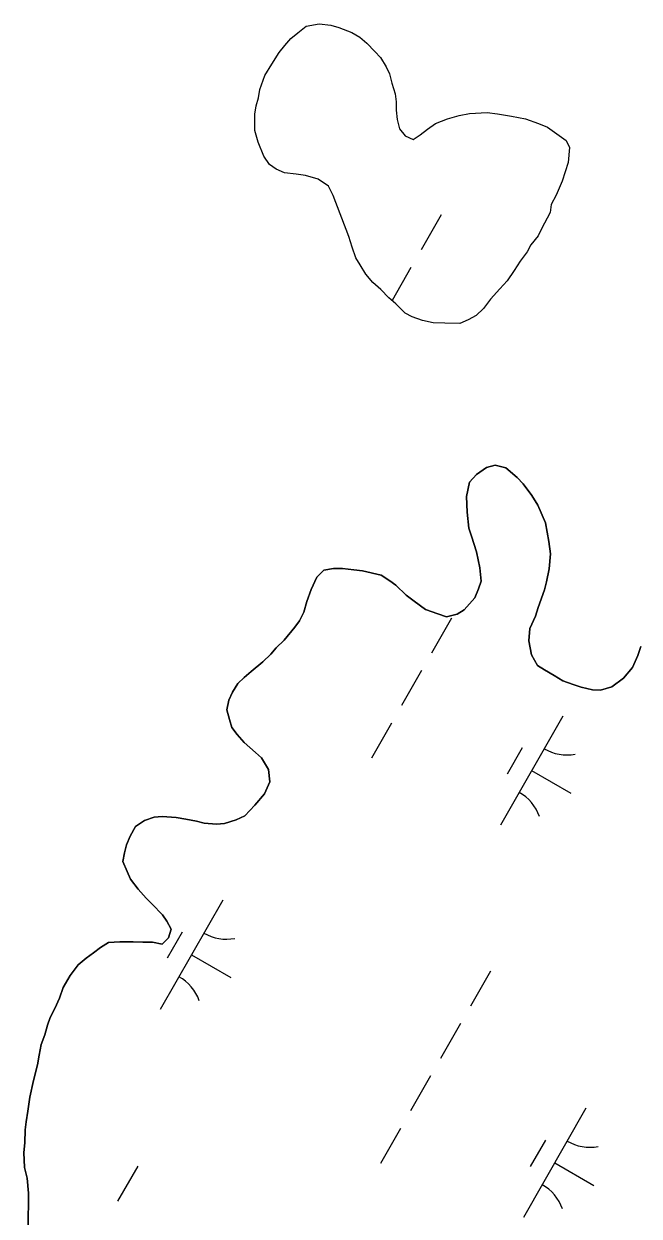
# Model space of a CAD drawing. Extents: x 3930721 to 3950824, y 220441 to 242861.
# Drawn here: x 3946820.2 to 3947064.7, y 234135.8 to 234609.5 of the extents above; entities that cross this region are included whole.
import ezdxf

# ---------------------------------------------------------------- set-up
doc = ezdxf.new("R2010")
doc.units = 0
doc.layers.add('V-TOPO-SHOR', color=7, linetype='Continuous')
doc.layers.add('V-WETL-SWMP', color=7, linetype='Continuous')

msp = doc.modelspace()

# ---------------------------------------------------------------- linework, layer by layer
at = {"layer": 'V-TOPO-SHOR'}
for points in [[(3946943.09, 234541.29), (3946941.28, 234545.02), (3946937.15, 234547.86), (3946932.06, 234549.32), (3946928.36, 234549.83), (3946923.73, 234550.36), (3946920.5, 234551.79), (3946917.74, 234553.68), (3946915.47, 234556.96), (3946913.23, 234562.55), (3946911.9, 234567.21), (3946911.98, 234573.7), (3946912.49, 234576.94), (3946913.46, 234580.17), (3946913.97, 234583.41), (3946915.9, 234588.95), (3946918.74, 234593.55), (3946921.58, 234598.15), (3946923.94, 234600.9), (3946926.29, 234603.65), (3946929.1, 234605.93), (3946932.39, 234608.67), (3946937.5, 234609.53), (3946942.13, 234609.01), (3946945.36, 234608.04), (3946950.44, 234606.11), (3946953.66, 234604.21), (3946956.41, 234601.86), (3946959.61, 234598.57), (3946961.9, 234596.22), (3946964.17, 234592.48), (3946965.52, 234589.68), (3946966.4, 234585.96), (3946967.74, 234581.77), (3946968.16, 234578.52), (3946968.12, 234575.27), (3946968.53, 234571.56), (3946969.41, 234567.84), (3946971.69, 234565.02), (3946974.92, 234563.59), (3946977.72, 234565.41), (3946980.54, 234567.69), (3946983.81, 234569.96), (3946988.47, 234571.76), (3946993.13, 234573.08), (3946997.31, 234573.96), (3947004.27, 234574.33), (3947008.44, 234573.81), (3947013.99, 234572.81), (3947019.54, 234571.81), (3947024.62, 234569.89), (3947028.31, 234568.45), (3947032.9, 234565.14), (3947035.66, 234563.25), (3947037.01, 234560.45), (3947036.47, 234554.43), (3947034.05, 234547.04), (3947031.66, 234541.51), (3947029.76, 234537.82), (3947029.25, 234534.58), (3947025.92, 234528.13), (3947024.49, 234525.37), (3947021.66, 234521.7), (3947020.23, 234518.93), (3947017.4, 234515.26), (3947015.04, 234511.58), (3947012.2, 234507.45), (3947009.37, 234504.24), (3947005.61, 234500.11), (3947002.77, 234496.44), (3946999.96, 234493.7), (3946996.69, 234491.89), (3946993.42, 234490.54), (3946987.4, 234490.62), (3946982.76, 234490.68), (3946978.6, 234491.66), (3946974.45, 234493.11), (3946971.68, 234494.54), (3946968.02, 234498.29), (3946965.27, 234500.65), (3946962.07, 234503.94), (3946958.86, 234506.76), (3946956.12, 234510.05), (3946953.85, 234513.79), (3946952.03, 234516.59), (3946950.7, 234520.78), (3946949.36, 234524.98), (3946943.09, 234541.29)], [(3947065.29, 234362.11), (3947064.19, 234358.62), (3947062.03, 234353.76), (3947058.47, 234349.61), (3947053.88, 234346.17), (3947049.31, 234344.83), (3947046.16, 234344.87), (3947041.63, 234345.98), (3947038.5, 234347.07), (3947034.32, 234348.53), (3947030.85, 234350.67), (3947027.03, 234352.82), (3947024.25, 234354.61), (3947021.86, 234358.84), (3947020.89, 234364.45), (3947021.3, 234369.34), (3947023.46, 234374.21), (3947024.56, 234377.69), (3947027.1, 234384.66), (3947027.84, 234387.8), (3947028.96, 234393.03), (3947029.39, 234398.97), (3947028.75, 234403.88), (3947027.45, 234411.24), (3947024.4, 234418.28), (3947022, 234422.16), (3947018.56, 234426.75), (3947016.15, 234429.24), (3947011.65, 234433.14), (3947007.46, 234434.25), (3947003.96, 234433.25), (3947000.07, 234430.5), (3946997.23, 234427.39), (3946996.11, 234421.8), (3946996.37, 234415.5), (3946996.99, 234409.2), (3946998, 234406.03), (3947000.01, 234399.71), (3947001.33, 234393.4), (3947001.96, 234388.14), (3947000.87, 234385), (3946999.42, 234381.53), (3946997.29, 234379.11), (3946995.16, 234376.68), (3946992.34, 234374.97), (3946988.13, 234373.98), (3946984.64, 234375.08), (3946979.77, 234376.89), (3946975.26, 234380.1), (3946972.15, 234382.59), (3946968, 234386.49), (3946965.57, 234388.27), (3946962.1, 234390.42), (3946954.78, 234392.26), (3946951.29, 234392.66), (3946946.74, 234393.07), (3946943.25, 234393.11), (3946939.39, 234392.47), (3946936.55, 234389.71), (3946934.39, 234384.84), (3946932.58, 234379.96), (3946931.47, 234375.78), (3946929.68, 234372.31), (3946927.89, 234369.88), (3946923.63, 234364.69), (3946920.44, 234361.58), (3946918.31, 234359.16), (3946915.12, 234356.05), (3946910.52, 234352.27), (3946907.69, 234349.86), (3946905.21, 234347.44), (3946903.06, 234343.97), (3946901.62, 234340.84), (3946900.87, 234337), (3946901.87, 234333.14), (3946902.88, 234329.98), (3946904.94, 234327.15), (3946907.69, 234323.97), (3946912.19, 234320.06), (3946914.61, 234317.93), (3946917.35, 234313.34), (3946917.98, 234308.43), (3946915.82, 234303.57), (3946911.91, 234299.07)], [(3946911.91, 234299.07), (3946908.01, 234294.92), (3946904.49, 234293.22), (3946899.92, 234291.88), (3946896.77, 234291.57), (3946891.88, 234291.99), (3946888.74, 234292.73), (3946884.55, 234293.48), (3946880.71, 234294.24), (3946875.12, 234294.66), (3946871.96, 234294.35), (3946868.1, 234293), (3946864.57, 234290.6), (3946862.42, 234286.78), (3946860.97, 234283.3), (3946860.23, 234280.16), (3946859.48, 234276.67), (3946861.18, 234272.8), (3946862.54, 234269.64), (3946865.64, 234265.75), (3946868.74, 234262.21), (3946871.16, 234259.73), (3946875.3, 234255.47), (3946877.01, 234253), (3946878.72, 234249.83), (3946877.63, 234246.34), (3946875.14, 234243.93), (3946871.31, 234244.68), (3946867.46, 234244.73), (3946863.61, 234244.78), (3946858.36, 234244.85), (3946853.81, 234244.56), (3946850.64, 234242.51), (3946847.81, 234240.44), (3946844.98, 234238.38), (3946841.8, 234235.62), (3946838.59, 234231.47), (3946835.73, 234226.61), (3946834.28, 234222.43), (3946832.47, 234218.26), (3946830.68, 234214.78), (3946829.58, 234211.65), (3946828.48, 234207.81), (3946827.03, 234203.98), (3946826.28, 234199.79), (3946825.53, 234195.96), (3946824.04, 234189.68), (3946822.56, 234183.05), (3946821.78, 234177.46), (3946821.03, 234173.27), (3946820.64, 234170.13), (3946820.57, 234164.88), (3946820.17, 234161.04), (3946820.44, 234155.09), (3946821.43, 234150.88), (3946822.05, 234144.92), (3946821.98, 234139.68), (3946821.94, 234136.53), (3946821.88, 234131.98)]]:
    msp.add_lwpolyline(points, dxfattribs=at)
at = {"layer": 'V-WETL-SWMP'}
for p, q in [((3946985.94, 234533.59), (3946977.99, 234519.71)), ((3946974.01, 234512.77), (3946966.48, 234499.61)), ((3947003.95, 234433.24), (3947007.47, 234434.25)), ((3947007.47, 234434.25), (3947011.65, 234433.14)), ((3946997.23, 234427.39), (3947000.07, 234430.5)), ((3947000.07, 234430.5), (3947003.95, 234433.24)), ((3947011.65, 234433.14), (3947016.15, 234429.23)), ((3946996.11, 234421.8), (3946997.23, 234427.39)), ((3947016.15, 234429.23), (3947018.56, 234426.75)), ((3947018.56, 234426.75), (3947022, 234422.16)), ((3946996.37, 234415.5), (3946996.11, 234421.8)), ((3947022, 234422.16), (3947024.4, 234418.28)), ((3946996.99, 234409.2), (3946996.37, 234415.5)), ((3947024.4, 234418.28), (3947027.45, 234411.24)), ((3947027.45, 234411.24), (3947028.75, 234403.88)), ((3946998, 234406.04), (3946996.99, 234409.2)), ((3947000.01, 234399.71), (3946998, 234406.04)), ((3947028.75, 234403.88), (3947029.39, 234398.97)), ((3947001.33, 234393.4), (3947000.01, 234399.71)), ((3947029.39, 234398.97), (3947028.96, 234393.03)), ((3946936.55, 234389.71), (3946939.39, 234392.47)), ((3946939.39, 234392.47), (3946943.25, 234393.12)), ((3946943.25, 234393.12), (3946946.74, 234393.07)), ((3946946.74, 234393.07), (3946951.29, 234392.66)), ((3946951.29, 234392.66), (3946954.78, 234392.26)), ((3946954.78, 234392.26), (3946962.1, 234390.42)), ((3947001.96, 234388.14), (3947001.33, 234393.4)), ((3947028.96, 234393.03), (3947027.84, 234387.8)), ((3946934.39, 234384.84), (3946936.55, 234389.71)), ((3946962.1, 234390.42), (3946965.57, 234388.27)), ((3946965.57, 234388.27), (3946968, 234386.49)), ((3947000.87, 234385), (3947001.96, 234388.14)), ((3947027.84, 234387.8), (3947027.1, 234384.66)), ((3946932.58, 234379.96), (3946934.39, 234384.84)), ((3946968, 234386.49), (3946972.15, 234382.59)), ((3946972.15, 234382.59), (3946975.26, 234380.1)), ((3946999.42, 234381.53), (3947000.87, 234385)), ((3947027.1, 234384.66), (3947024.56, 234377.69)), ((3946931.47, 234375.78), (3946932.58, 234379.96)), ((3946975.26, 234380.1), (3946979.77, 234376.89)), ((3946995.16, 234376.68), (3946997.29, 234379.11)), ((3946997.29, 234379.11), (3946999.42, 234381.53)), ((3947024.56, 234377.69), (3947023.46, 234374.21)), ((3946929.68, 234372.3), (3946931.47, 234375.78)), ((3946979.77, 234376.89), (3946984.64, 234375.07)), ((3946990.12, 234373.37), (3946982.17, 234359.49)), ((3946984.64, 234375.07), (3946988.12, 234373.98)), ((3946988.12, 234373.98), (3946992.34, 234374.97)), ((3946992.34, 234374.97), (3946995.16, 234376.68)), ((3947023.46, 234374.21), (3947021.3, 234369.34)), ((3946923.63, 234364.69), (3946927.89, 234369.88)), ((3946927.89, 234369.88), (3946929.68, 234372.3)), ((3947021.3, 234369.34), (3947020.89, 234364.45)), ((3946920.44, 234361.58), (3946923.63, 234364.69)), ((3947020.89, 234364.45), (3947021.86, 234358.84)), ((3946915.12, 234356.05), (3946918.31, 234359.16)), ((3946918.31, 234359.16), (3946920.44, 234361.58)), ((3947021.86, 234358.84), (3947024.25, 234354.61)), ((3947062.03, 234353.76), (3947064.19, 234358.63)), ((3947064.19, 234358.63), (3947065.29, 234362.11)), ((3946910.52, 234352.27), (3946915.12, 234356.05)), ((3947024.25, 234354.61), (3947027.03, 234352.82)), ((3947058.47, 234349.6), (3947062.03, 234353.76)), ((3946905.21, 234347.44), (3946907.69, 234349.86)), ((3946907.69, 234349.86), (3946910.52, 234352.27)), ((3946978.19, 234352.55), (3946970.24, 234338.66)), ((3947027.03, 234352.82), (3947030.85, 234350.67)), ((3947030.85, 234350.67), (3947034.32, 234348.53)), ((3947053.88, 234346.17), (3947058.47, 234349.6)), ((3946903.06, 234343.97), (3946905.21, 234347.44)), ((3947034.32, 234348.53), (3947038.5, 234347.07)), ((3947038.5, 234347.07), (3947041.63, 234345.98)), ((3947041.63, 234345.98), (3947046.17, 234344.87)), ((3947046.17, 234344.87), (3947049.31, 234344.83)), ((3947049.31, 234344.83), (3947053.88, 234346.17)), ((3946900.87, 234337), (3946901.62, 234340.84)), ((3946901.62, 234340.84), (3946903.06, 234343.97)), ((3946901.87, 234333.14), (3946900.87, 234337)), ((3946902.88, 234329.98), (3946901.87, 234333.14)), ((3946904.94, 234327.15), (3946902.88, 234329.98)), ((3946966.26, 234331.72), (3946958.31, 234317.84)), ((3947034.38, 234334.53), (3947009.54, 234291.15)), ((3946907.69, 234323.97), (3946904.94, 234327.15)), ((3946912.19, 234320.06), (3946907.69, 234323.97)), ((3947018.25, 234321.88), (3947012.28, 234311.47)), ((3946914.61, 234317.93), (3946912.19, 234320.06)), ((3946917.35, 234313.34), (3946914.61, 234317.93)), ((3946917.98, 234308.43), (3946917.35, 234313.34)), ((3947021.96, 234312.84), (3947037.58, 234303.89)), ((3946915.82, 234303.57), (3946917.98, 234308.43)), ((3946911.91, 234299.07), (3946915.82, 234303.57)), ((3946908.01, 234294.92), (3946911.91, 234299.07)), ((3946864.57, 234290.6), (3946868.1, 234293)), ((3946868.1, 234293), (3946871.96, 234294.35)), ((3946871.96, 234294.35), (3946875.12, 234294.66)), ((3946875.12, 234294.66), (3946880.71, 234294.24)), ((3946880.71, 234294.24), (3946884.55, 234293.48)), ((3946884.55, 234293.48), (3946888.74, 234292.73)), ((3946888.74, 234292.73), (3946891.88, 234291.99)), ((3946891.88, 234291.99), (3946896.77, 234291.57)), ((3946899.92, 234291.88), (3946904.49, 234293.22)), ((3946904.49, 234293.22), (3946908.01, 234294.92)), ((3946862.42, 234286.78), (3946864.57, 234290.6)), ((3946896.77, 234291.57), (3946899.92, 234291.88)), ((3946860.23, 234280.16), (3946860.97, 234283.3)), ((3946860.97, 234283.3), (3946862.42, 234286.78)), ((3946859.48, 234276.67), (3946860.23, 234280.16)), ((3946861.18, 234272.8), (3946859.48, 234276.67)), ((3946862.54, 234269.64), (3946861.18, 234272.8)), ((3946865.64, 234265.75), (3946862.54, 234269.64)), ((3946868.74, 234262.21), (3946865.64, 234265.75)), ((3946871.16, 234259.73), (3946868.74, 234262.21)), ((3946875.3, 234255.47), (3946871.16, 234259.73)), ((3946899.19, 234261.32), (3946874.34, 234217.93)), ((3946877.01, 234253), (3946875.3, 234255.47)), ((3946878.72, 234249.83), (3946877.01, 234253)), ((3946877.63, 234246.34), (3946878.72, 234249.83)), ((3946853.81, 234244.56), (3946858.36, 234244.85)), ((3946858.36, 234244.85), (3946863.61, 234244.78)), ((3946863.61, 234244.78), (3946867.46, 234244.73)), ((3946867.46, 234244.73), (3946871.31, 234244.68)), ((3946871.31, 234244.68), (3946875.14, 234243.93)), ((3946875.14, 234243.93), (3946877.63, 234246.34)), ((3946883.05, 234248.67), (3946877.09, 234238.26)), ((3946844.98, 234238.38), (3946847.81, 234240.44)), ((3946847.81, 234240.44), (3946850.64, 234242.51)), ((3946850.64, 234242.51), (3946853.81, 234244.56)), ((3946838.59, 234231.47), (3946841.8, 234235.62)), ((3946841.8, 234235.62), (3946844.98, 234238.38)), ((3946886.77, 234239.63), (3946902.39, 234230.68)), ((3946835.73, 234226.61), (3946838.59, 234231.47)), ((3947005.56, 234233.16), (3946997.61, 234219.27)), ((3946834.28, 234222.43), (3946835.73, 234226.61)), ((3946832.47, 234218.26), (3946834.28, 234222.43)), ((3946830.68, 234214.78), (3946832.47, 234218.26)), ((3946828.48, 234207.81), (3946829.58, 234211.65)), ((3946829.58, 234211.65), (3946830.68, 234214.78)), ((3946993.63, 234212.33), (3946985.68, 234198.45)), ((3946827.03, 234203.98), (3946828.48, 234207.81)), ((3946826.28, 234199.8), (3946827.03, 234203.98)), ((3946825.53, 234195.96), (3946826.28, 234199.8)), ((3946824.04, 234189.68), (3946825.53, 234195.96)), ((3946822.56, 234183.05), (3946824.04, 234189.68)), ((3946981.71, 234191.5), (3946973.75, 234177.62)), ((3946821.78, 234177.46), (3946822.56, 234183.05)), ((3947043.53, 234178.66), (3947018.68, 234135.27)), ((3946821.03, 234173.27), (3946821.78, 234177.46)), ((3946820.57, 234164.89), (3946820.64, 234170.13)), ((3946820.64, 234170.13), (3946821.03, 234173.27)), ((3946969.78, 234170.68), (3946961.83, 234156.79)), ((3946820.17, 234161.04), (3946820.57, 234164.89)), ((3947027.4, 234166), (3947021.43, 234155.59)), ((3946820.44, 234155.09), (3946820.17, 234161.04)), ((3946821.43, 234150.88), (3946820.44, 234155.09)), ((3946865.4, 234155.61), (3946857.45, 234141.72)), ((3947031.11, 234156.96), (3947046.73, 234148.02)), ((3946822.05, 234144.92), (3946821.43, 234150.88)), ((3946821.98, 234139.68), (3946822.05, 234144.92)), ((3946821.88, 234131.98), (3946821.94, 234136.53)), ((3946821.94, 234136.53), (3946821.98, 234139.68))]:
    msp.add_line(p, q, dxfattribs=at)
msp.add_lwpolyline([(3946949.36, 234524.98), (3946943.09, 234541.29), (3946941.28, 234545.02), (3946937.15, 234547.86), (3946932.06, 234549.32), (3946928.36, 234549.83), (3946923.73, 234550.36), (3946920.5, 234551.79), (3946917.75, 234553.68), (3946915.47, 234556.96), (3946913.23, 234562.55), (3946911.9, 234567.21), (3946911.98, 234573.7), (3946912.49, 234576.94), (3946913.46, 234580.17), (3946913.97, 234583.41), (3946915.89, 234588.95), (3946918.74, 234593.55), (3946921.58, 234598.15), (3946923.94, 234600.9), (3946926.29, 234603.65), (3946929.1, 234605.93), (3946932.39, 234608.67), (3946937.5, 234609.53), (3946942.13, 234609.01), (3946945.36, 234608.04), (3946950.44, 234606.11), (3946953.66, 234604.21), (3946956.41, 234601.86), (3946959.61, 234598.57), (3946961.9, 234596.22), (3946964.17, 234592.48), (3946965.52, 234589.68), (3946966.4, 234585.96), (3946967.74, 234581.77), (3946968.16, 234578.52), (3946968.11, 234575.27), (3946968.53, 234571.56), (3946969.41, 234567.84), (3946971.69, 234565.02), (3946974.92, 234563.59), (3946977.72, 234565.41), (3946980.54, 234567.69), (3946983.81, 234569.96), (3946988.47, 234571.76), (3946993.13, 234573.09), (3946997.31, 234573.96), (3947004.27, 234574.33), (3947008.44, 234573.81), (3947013.99, 234572.81), (3947019.54, 234571.81), (3947024.62, 234569.89), (3947028.31, 234568.45), (3947032.9, 234565.14), (3947035.66, 234563.25), (3947037.01, 234560.45), (3947036.47, 234554.43), (3947034.05, 234547.04), (3947031.66, 234541.51), (3947029.76, 234537.82), (3947029.25, 234534.58), (3947025.92, 234528.13), (3947024.49, 234525.37), (3947021.66, 234521.7), (3947020.23, 234518.93), (3947017.4, 234515.26), (3947015.03, 234511.58), (3947012.2, 234507.45), (3947009.37, 234504.24), (3947005.61, 234500.11), (3947002.78, 234496.44), (3946999.96, 234493.7), (3946996.69, 234491.89), (3946993.42, 234490.54), (3946987.4, 234490.62), (3946982.76, 234490.68), (3946978.6, 234491.66), (3946974.45, 234493.11), (3946971.68, 234494.54), (3946968.02, 234498.3), (3946965.27, 234500.65), (3946962.07, 234503.94), (3946958.86, 234506.76), (3946956.12, 234510.05), (3946953.85, 234513.79), (3946952.03, 234516.59), (3946950.7, 234520.78)], close=True, dxfattribs=at)
for centre, start, end in [((3947035.89, 234336.69), 239.4279, 280.9715), ((3947008.44, 234288.75), 19.4279, 60.9715), ((3946900.7, 234263.48), 239.4279, 280.9715), ((3946873.25, 234215.54), 19.4279, 60.9715), ((3947045.04, 234180.81), 239.4279, 280.9715), ((3947017.59, 234132.88), 19.4279, 60.9715)]:
    msp.add_arc(centre, 17.62, start, end, dxfattribs=at)

doc.saveas('drawing.dxf')
